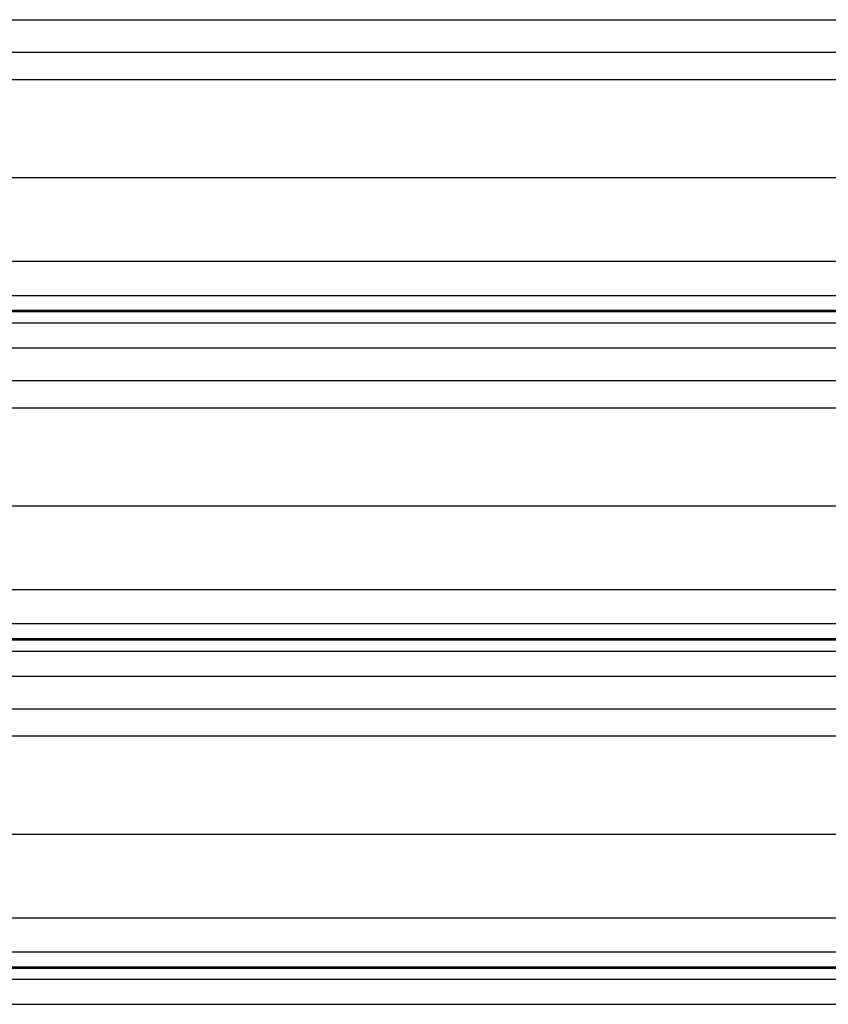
# Model space of a CAD drawing. Header units: inches. Extents: x 170 to 284, y 215 to 248.
# Tile 879 of 1056: x 230.516 to 231.022, y 240.573 to 241.189. Entities that reach past the tile are written whole.
import ezdxf

# ---------------------------------------------------------------- set-up
doc = ezdxf.new("R2010")
doc.units = ezdxf.units.IN
doc.header["$LTSCALE"] = 0.25
doc.header["$MEASUREMENT"] = 0
doc.linetypes.add('CENTER', pattern=[2, 1.25, -0.25, 0.25, -0.25])
doc.layers.add('LH TOP OF HOOD', color=7, linetype='Continuous')
doc.layers.add('SECTION CUTS', color=6, linetype='CENTER')

msp = doc.modelspace()

# ---------------------------------------------------------------- linework, layer by layer
at = {"layer": 'LH TOP OF HOOD'}
for p, q in [((227.16361, 241.18931), (231.19593, 241.18931)), ((227.16361, 241.16892), (231.19593, 241.16892)), ((227.24016, 241.15184), (231.11938, 241.15184)), ((227.19378, 241.09045), (231.16577, 241.09045)), ((227.16361, 241.03807), (231.19593, 241.03807)), ((227.16361, 241.01669), (231.19593, 241.01669)), ((231.19593, 241.0072), (227.16361, 241.0072)), ((227.16361, 241.00656), (231.19593, 241.00656)), ((227.16361, 240.99954), (231.19593, 240.99954)), ((227.16361, 240.98386), (231.19593, 240.98386)), ((227.16361, 240.96347), (231.19593, 240.96347)), ((227.24016, 240.9464), (231.11938, 240.9464)), ((227.19378, 240.885), (231.16577, 240.885)), ((227.16361, 240.83262), (231.19593, 240.83262)), ((227.16361, 240.81124), (231.19593, 240.81124)), ((231.19593, 240.80175), (227.16361, 240.80175)), ((227.16361, 240.80111), (231.19593, 240.80111)), ((227.16361, 240.7941), (231.19593, 240.7941)), ((227.16361, 240.77841), (231.19593, 240.77841)), ((227.16361, 240.75802), (231.19593, 240.75802)), ((227.24016, 240.74095), (231.11938, 240.74095)), ((227.19378, 240.67956), (231.16577, 240.67956)), ((227.16361, 240.62717), (231.19593, 240.62717)), ((227.16361, 240.60579), (231.19593, 240.60579)), ((231.19593, 240.59631), (227.16361, 240.59631)), ((227.16361, 240.59567), (231.19593, 240.59567)), ((227.16361, 240.58865), (231.19593, 240.58865)), ((227.16361, 240.57296), (231.19593, 240.57296))]:
    msp.add_line(p, q, dxfattribs=at)
at = {"layer": 'SECTION CUTS'}
msp.add_line((226.51802, 241.15184), (231.93738, 241.15184), dxfattribs=at)

doc.saveas('drawing.dxf')
